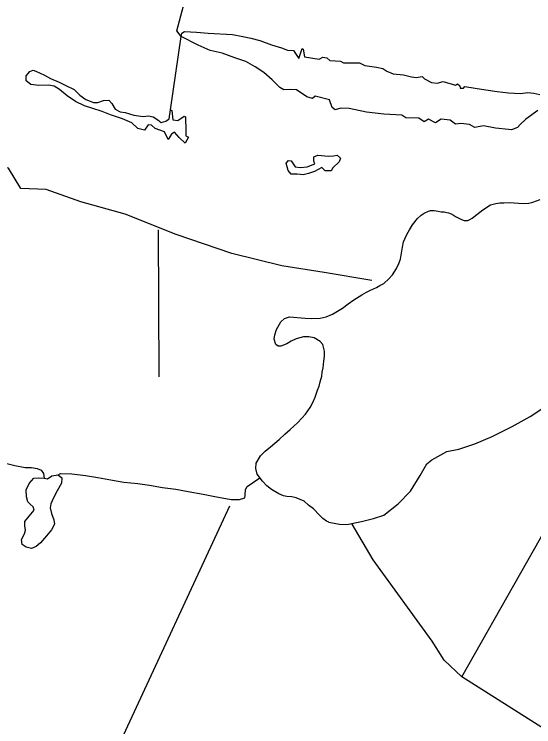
# Model space of a CAD drawing. Extents: x 3161615 to 3199515, y 867541 to 892976.
# Drawn here: x 3192593 to 3194247, y 882648 to 884915 of the extents above; entities that cross this region are included whole.
import ezdxf

# ---------------------------------------------------------------- set-up
doc = ezdxf.new("R2010")
doc.units = 0
doc.layers.add('V-TOPO-SHOR', color=7, linetype='Continuous')

msp = doc.modelspace()

# ---------------------------------------------------------------- linework, layer by layer
at = {"layer": 'V-TOPO-SHOR'}
for p, q in [((3193054.8, 883761.6), (3193052.5, 884229)), ((3192667.6, 882035), (3193280.2, 883350.3))]:
    msp.add_line(p, q, dxfattribs=at)
for points in [[(3193091.2, 884610.7), (3193124.6, 884844), (3193110.9, 884862.5), (3193150.3, 885011.1), (3193164.8, 885131.5), (3193183.5, 885489)], [(3194260.5, 884609.1), (3194245.2, 884598.8), (3194221.3, 884580.5), (3194204.1, 884564.8), (3194196.1, 884554.8), (3194176.5, 884547.4), (3194166.8, 884548.7), (3194125.5, 884553), (3194087.2, 884560.2), (3194059.4, 884554.6), (3194042.8, 884564.3), (3194015.2, 884568), (3193998, 884565.5), (3193981.7, 884577.9), (3193952.6, 884581.1), (3193934, 884569.4), (3193912.3, 884581.4), (3193898.4, 884573.3), (3193881.2, 884584.6), (3193840.4, 884586.1), (3193827.3, 884593.8), (3193770.5, 884597.2), (3193715.3, 884603.9), (3193660, 884615.2), (3193632.7, 884616.1), (3193614.6, 884611.2), (3193605.4, 884618.4), (3193596.8, 884642.6), (3193551.4, 884654.1), (3193542.7, 884647.6), (3193525.1, 884652.7), (3193491.7, 884674.5), (3193473.5, 884675.6), (3193451.9, 884674.5), (3193439.2, 884682.1), (3193414.2, 884706.7), (3193387.6, 884730.3), (3193360.7, 884748.1), (3193330.3, 884764.5), (3193295.4, 884776.5), (3193255.3, 884791.4), (3193217.3, 884800.3), (3193178.8, 884816.8), (3193124.6, 884844), (3193126.7, 884855.3), (3193135.7, 884860.1), (3193173.9, 884858.1), (3193210.4, 884855.3), (3193288, 884850.3), (3193321.2, 884844.7), (3193346.8, 884839.2), (3193374.8, 884831.4), (3193412.6, 884817.6), (3193444.5, 884808.5), (3193463.7, 884801.1), (3193482.6, 884800), (3193499.1, 884774.7), (3193510.4, 884806.2), (3193513.7, 884804.5), (3193517.7, 884779.7)], [(3193517.7, 884779.7), (3193564.6, 884772.8), (3193575.5, 884778.3), (3193588.4, 884776.3), (3193597.6, 884767.6), (3193631.6, 884766.2), (3193641.5, 884760.7), (3193681.5, 884760.5), (3193692.4, 884760.6), (3193709.8, 884752), (3193746.3, 884747.1), (3193766.9, 884742.4), (3193780.1, 884734.4), (3193799.4, 884725.8), (3193832.8, 884722.8), (3193858.6, 884716.3), (3193873, 884714.5), (3193892.6, 884716.9), (3193899.8, 884709.9), (3193922.1, 884698), (3193940, 884695.8), (3193958.5, 884701.2), (3193998.6, 884689.4), (3194004.6, 884693.3), (3194011.9, 884687.7), (3194013, 884679.6), (3194023.5, 884679.9), (3194027.8, 884685.7), (3194060.9, 884680.1), (3194094.6, 884675.2), (3194130.4, 884669.1), (3194166.8, 884664.9), (3194205.2, 884663.1), (3194228.6, 884665.8), (3194247.2, 884663.6), (3194267.1, 884659.8)], [(3193086.8, 884582.8), (3193091.2, 884610.7), (3193095.2, 884609.3), (3193098.4, 884579.4), (3193113.7, 884577.2), (3193134.7, 884590.5), (3193138.6, 884588.3), (3193139.4, 884542.9), (3193139.6, 884528.3), (3193148.1, 884524.3), (3193137, 884504.8), (3193118.3, 884522.8), (3193103.3, 884539.8), (3193094, 884533.9), (3193083.8, 884516.4), (3193071.9, 884540.8), (3193042.3, 884551.2), (3193030.2, 884562.7), (3193020, 884563.6), (3193007.7, 884546.4), (3192986.8, 884552.2), (3192968.1, 884569.4), (3192937.5, 884582.7), (3192899.3, 884594.9), (3192873.3, 884605.5), (3192840.7, 884616.7), (3192816.7, 884623.8), (3192788.4, 884637.1), (3192761.3, 884655.2), (3192737.6, 884675.6), (3192720.9, 884685.9), (3192701.9, 884689.1), (3192671.2, 884688.7), (3192646.4, 884691.3), (3192631, 884703.9), (3192631.7, 884718.8), (3192642.7, 884732.8), (3192653.1, 884737.7), (3192662.4, 884734.6), (3192689.5, 884721.7), (3192708.9, 884710.4), (3192736.2, 884699.3), (3192758, 884688.6), (3192783.7, 884675.8), (3192802, 884657.6), (3192821.1, 884644.2), (3192845.5, 884634.1), (3192859.8, 884634.8), (3192877.3, 884640.6), (3192894.2, 884641.5), (3192904.4, 884631.7), (3192914.7, 884613), (3192930.9, 884605.2), (3192946.9, 884602.2), (3192974.3, 884594.2), (3193003.4, 884590), (3193020.3, 884591.6), (3193036.1, 884589.2), (3193050.8, 884579.4), (3193061.5, 884570.9), (3193075.8, 884574.7), (3193086.8, 884582.8)], [(3193731.8, 884067.8), (3193579.7, 884093), (3193445.2, 884114.6), (3193286, 884154), (3193109.1, 884214.6), (3192946.4, 884278.8), (3192804.9, 884318.2), (3192695.3, 884357.4), (3192613.9, 884361.2), (3192575.1, 884425), (3192345.1, 884454), (3192306.2, 884485.9), (3192196.5, 884507.5), (3192164.7, 884532.3), (3192147.1, 884557.2), (3192115.3, 884585.6), (3192094.5, 884590.1)], [(3193550.2, 884439.4), (3193547.2, 884447.8), (3193547.4, 884461), (3193559.6, 884466.8), (3193594.3, 884463.6), (3193610, 884465.2), (3193621.6, 884467.1), (3193631.7, 884457.1), (3193628, 884445.5), (3193607.9, 884426.6), (3193602.6, 884416.7), (3193583.1, 884416.5), (3193572.8, 884427.8), (3193549.4, 884415), (3193530, 884408.8), (3193513.6, 884404.1), (3193494.1, 884406.5), (3193475.2, 884406.7), (3193465.1, 884418.5), (3193459.3, 884441.2), (3193466.3, 884450.3), (3193474.5, 884448.8), (3193487.5, 884429.5), (3193503.7, 884427.3), (3193525.9, 884429.6), (3193550.2, 884439.4)], [(3194037.3, 884259.2), (3194044.2, 884261.7), (3194051.8, 884266.8), (3194065.7, 884277.6), (3194085.3, 884292.3), (3194109.9, 884308.8), (3194127, 884313.3), (3194139, 884314.6), (3194152.3, 884315.3), (3194171.3, 884316), (3194184.6, 884315.4), (3194198.5, 884314.2), (3194218.7, 884313), (3194231.4, 884313.7), (3194244.7, 884317.6), (3194267.4, 884325.9)], [(3193595.2, 883298.9), (3193587.1, 883302.3), (3193576.3, 883310.5), (3193564.9, 883321.2), (3193546.4, 883341.4), (3193530.6, 883353.4), (3193516, 883365.4), (3193491.2, 883376.7), (3193477.3, 883379.8), (3193461.5, 883381), (3193450.1, 883382.8), (3193435.5, 883389.1), (3193412.7, 883402.9), (3193397.4, 883414.3), (3193383.4, 883428.8), (3193366.9, 883451.5), (3193362.4, 883469.2), (3193363.6, 883486.3), (3193377.4, 883509.8), (3193392.6, 883524.4), (3193409.6, 883538.4), (3193436.7, 883561.9), (3193455, 883578.4), (3193471.4, 883593.7), (3193494.8, 883614.7), (3193509.3, 883629.3), (3193520.6, 883642.6), (3193535.7, 883664.2), (3193543.9, 883680), (3193551.4, 883696.5), (3193558.9, 883718.7), (3193564, 883732), (3193567.7, 883745.3), (3193572.1, 883763.7), (3193573.9, 883775.7), (3193576.4, 883789.7), (3193579.5, 883811.2), (3193580.7, 883827), (3193580.6, 883843.5), (3193575.5, 883864.4), (3193567.2, 883873.8), (3193548.2, 883885.1), (3193531.7, 883888.9), (3193514.6, 883888.8), (3193491.2, 883881.8), (3193474.8, 883874.7), (3193460.9, 883866.5), (3193441.9, 883859.4), (3193433.1, 883859.4), (3193426.1, 883864.4), (3193421, 883881.5), (3193422.8, 883895.4), (3193428.4, 883911.9), (3193442.3, 883936), (3193453.6, 883947.4), (3193470.1, 883951.9), (3193519.5, 883947.7), (3193538.4, 883946.5), (3193566.9, 883947.9), (3193586.5, 883952.4), (3193606.8, 883960.7), (3193638.3, 883979.8), (3193656.6, 883993.2), (3193674.9, 884005.9), (3193699.6, 884021.8), (3193714.7, 884030.7), (3193727.4, 884037.1), (3193746.3, 884046), (3193757.7, 884051.8), (3193769.7, 884058.8), (3193786.1, 884073.4), (3193797.4, 884085.5), (3193810, 884106.4), (3193818.2, 884121.6), (3193823.2, 884135.6), (3193829.4, 884173.6), (3193833.1, 884190.7), (3193843.1, 884214.8), (3193852, 884229.4), (3193861.4, 884244.6), (3193877.1, 884264.9), (3193888.5, 884275.7), (3193898.6, 884282.7), (3193911.9, 884289.1), (3193918.8, 884291), (3193924.5, 884291), (3193930.8, 884290.4), (3193936.5, 884289.2), (3193942.9, 884288.6), (3193952.4, 884286.7), (3193958.1, 884286.7), (3193961.9, 884286.1), (3193966.3, 884285.5), (3193970.1, 884284.2), (3193975.8, 884283.6), (3193984.7, 884279.9), (3193992.3, 884276.1), (3193998.6, 884271.7), (3194017.7, 884261.6), (3194025.9, 884259.1), (3194037.3, 884259.2)], [(3193595.2, 883298.9), (3193628.8, 883292.8), (3193652.2, 883290.9), (3193698.4, 883300.6), (3193737, 883310.3), (3193770.5, 883321.1), (3193815.3, 883356.8), (3193854.4, 883397.4), (3193885.8, 883446.9), (3193907.2, 883484.3), (3193923, 883497), (3193970.3, 883523.2), (3194008.3, 883531.6), (3194060.1, 883547.6), (3194114.5, 883571.8), (3194178.3, 883603.1), (3194235.8, 883635.6), (3194298.9, 883676.3)], [(3192556.6, 883488.9), (3192595.4, 883479.3), (3192628.4, 883473.1), (3192648.3, 883472.8), (3192666.1, 883469.4), (3192679.1, 883464.2), (3192686.3, 883454.1), (3192689, 883439)], [(3194018.7, 882806.6), (3194331.7, 883358), (3194371, 883478.3)], [(3192733.6, 883449), (3192745.1, 883439.8), (3192743.8, 883422.9), (3192729.9, 883398.4), (3192717.8, 883376.4), (3192710, 883356.9), (3192707.5, 883344.8), (3192711.8, 883326.5), (3192719.5, 883306.5), (3192721.2, 883292.4), (3192712.4, 883274.8), (3192695.5, 883255.5), (3192677.1, 883233.5), (3192663, 883221.4), (3192648.2, 883214.5), (3192631.2, 883218.8), (3192619, 883227.9), (3192616.7, 883243.8), (3192626.3, 883261.4), (3192629.6, 883273.2), (3192626.6, 883287), (3192626.7, 883300.6), (3192640.5, 883317.6), (3192656.4, 883337.3), (3192653.5, 883348.1), (3192644.4, 883355.6), (3192636.7, 883363.6), (3192632.2, 883379.7), (3192631.5, 883401.4), (3192640.7, 883421.8), (3192656, 883439.2), (3192670.7, 883440.1), (3192689, 883439)], [(3192689, 883439), (3192698.9, 883436.4), (3192713, 883446.8), (3192733.6, 883449)], [(3192733.6, 883449), (3192740.3, 883453.6), (3192776.4, 883452.2), (3192819.7, 883446.9), (3192858.9, 883440.9), (3192906.1, 883432.1), (3192942.4, 883426.5), (3192987, 883421.7), (3193023.9, 883416.6), (3193065.1, 883409.5), (3193107.5, 883403.7), (3193147.5, 883396.9), (3193194.5, 883387.9), (3193231.4, 883380.9), (3193284.4, 883370.5), (3193310, 883370.8), (3193327.1, 883376.5), (3193328.7, 883384.3), (3193329.5, 883402.6), (3193335.1, 883412.5), (3193375, 883439.5), (3193375.5, 883439.7)], [(3196086.4, 881565.3), (3194884.5, 882241.3), (3194428.6, 882547), (3194018.7, 882806.6), (3193962.2, 882859.8), (3193923.4, 882920.1), (3193736.5, 883179.1), (3193669.5, 883292.6)]]:
    msp.add_lwpolyline(points, dxfattribs=at)

doc.saveas('drawing.dxf')
